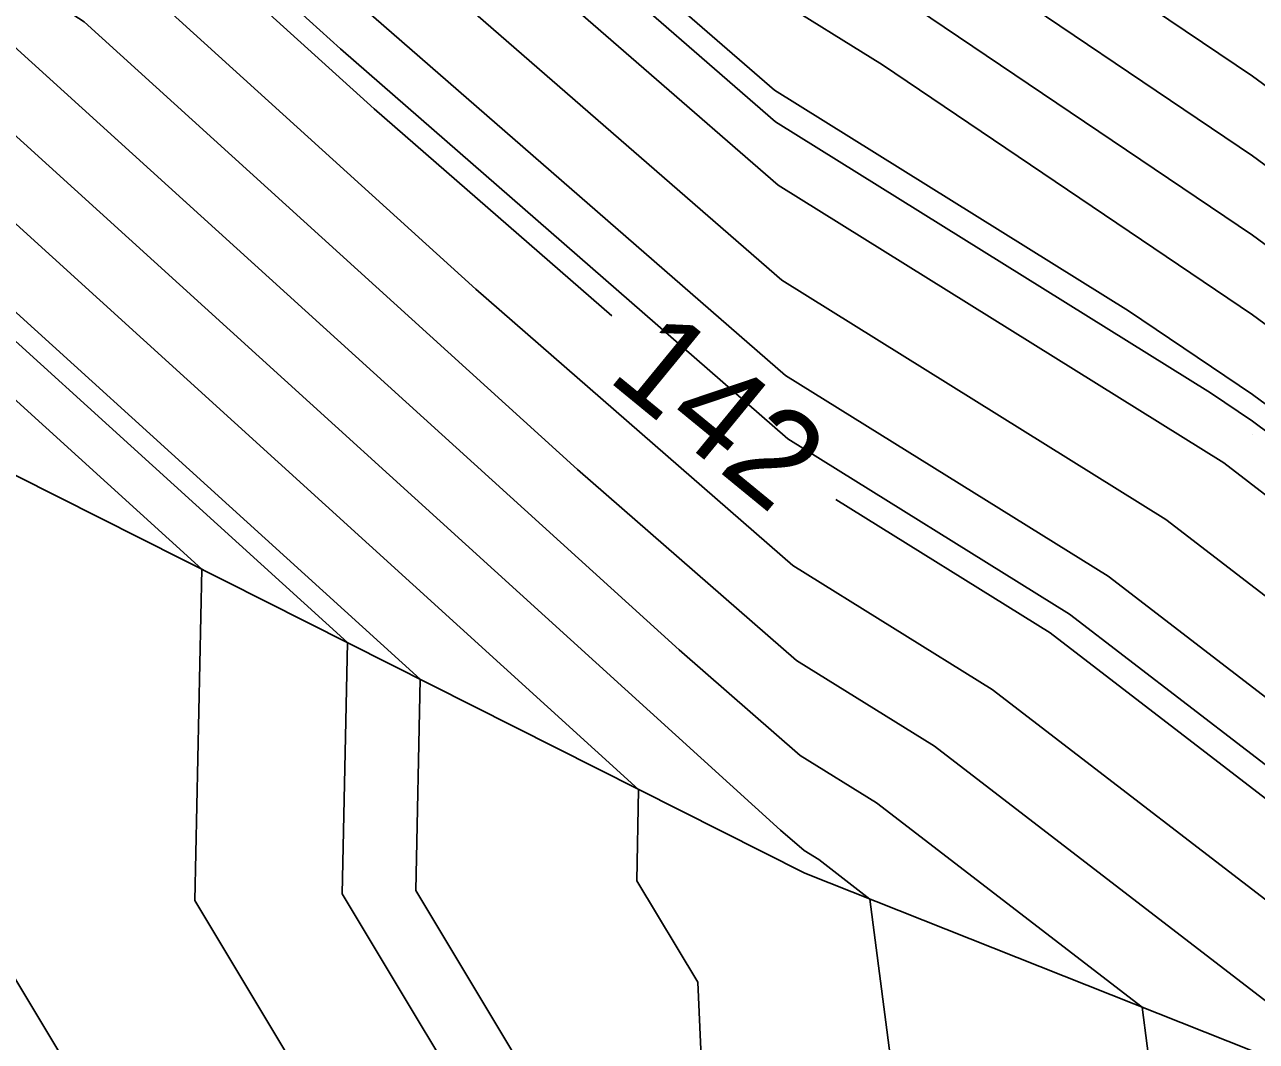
# Model space of a CAD drawing. Extents: x 2354170 to 2357230, y 866100 to 868290.
# Drawn here: x 2355834.59 to 2355860.06, y 867027.46 to 867048.49 of the extents above; entities that cross this region are included whole.
import ezdxf

# ---------------------------------------------------------------- set-up
doc = ezdxf.new("R2010")
doc.units = 0
for name, color, linetype in [('Default', 7, 'Continuous'), ('DTM Contours Major', 7, 'Continuous'), ('DTM Contours Minor', 7, 'Continuous'), ('Exist DTM QL2 LIDAR Elevation Point', 7, 'Continuous'), ('PH Exist DTM Breakline', 7, 'Continuous')]:
    doc.layers.add(name, color=color, linetype=linetype)

msp = doc.modelspace()

# ---------------------------------------------------------------- linework, layer by layer
at = {"layer": 'Default'}
for points in [[(2355785.806, 867115.471), (2355785.667, 867112.529), (2355785.35, 867110.167), (2355787.47, 867101.994), (2355787.343, 867100.101), (2355787.524, 867099.134), (2355789.981, 867093.79), (2355791.868, 867090.012), (2355795.955, 867084.037), (2355798.687, 867080.032), (2355799.735, 867078.784), (2355809.724, 867069.871), (2355809.919, 867069.624), (2355811.661, 867068.331), (2355819.981, 867062.322), (2355821.243, 867061.273), (2355823.31, 867060.011), (2355828.511, 867056.19), (2355838.715, 867049.569), (2355841.817, 867046.753), (2355846.733, 867042.468)], [(2355794.17, 867098.29), (2355797.454, 867092.538), (2355798.716, 867090.012), (2355799.981, 867088.163), (2355803.777, 867083.808), (2355808.133, 867080.011), (2355809.981, 867078.388), (2355814.572, 867075.421), (2355819.981, 867071.847), (2355822.554, 867070.011), (2355826.612, 867066.642), (2355829.981, 867064.584), (2355837.847, 867060.011), (2355839.981, 867058.603), (2355845.428, 867055.458), (2355849.981, 867052.321), (2355851.38, 867051.409), (2355853.729, 867050.011), (2355859.981, 867045.783), (2355867.835, 867040.011), (2355869.835, 867038.294), (2355871.682, 867037.18)], [(2355799.981, 867086.733), (2355803.111, 867083.142), (2355806.703, 867080.011), (2355809.981, 867077.132), (2355818.125, 867071.867), (2355819.981, 867070.641), (2355820.864, 867070.011), (2355825.845, 867065.875), (2355829.981, 867063.349), (2355835.722, 867060.011), (2355839.981, 867057.2), (2355844.539, 867054.569), (2355849.981, 867050.82), (2355850.471, 867050.501), (2355851.293, 867050.011), (2355859.981, 867044.136), (2355865.594, 867040.011), (2355869.682, 867036.501), (2355875.178, 867033.185), (2355883.911, 867028.258), (2355893.664, 867020.195), (2355897.318, 867017.025), (2355900.927, 867015.171)], [(2355798.42, 867086.155), (2355799.981, 867083.873), (2355801.779, 867081.81), (2355803.842, 867080.011), (2355809.981, 867074.619), (2355817.109, 867070.011), (2355819.981, 867067.937), (2355824.311, 867064.341), (2355829.981, 867060.878), (2355831.473, 867060.011), (2355839.981, 867054.396), (2355842.761, 867052.791), (2355846.796, 867050.011), (2355850.093, 867047.137), (2355857.417, 867042.575), (2355859.981, 867040.841), (2355861.111, 867040.011), (2355869.376, 867032.916), (2355873.315, 867030.538), (2355878.771, 867027.46)], [(2355799.981, 867085.303), (2355802.445, 867082.476), (2355805.273, 867080.011), (2355809.981, 867075.876), (2355819.052, 867070.011), (2355819.981, 867069.341), (2355825.078, 867065.108), (2355829.981, 867062.114), (2355833.597, 867060.011), (2355839.981, 867055.798), (2355843.65, 867053.68), (2355848.975, 867050.011), (2355850.017, 867049.104), (2355852.33, 867047.663), (2355859.981, 867042.489), (2355863.352, 867040.011), (2355869.529, 867034.708), (2355874.247, 867031.861), (2355881.744, 867027.632), (2355894.979, 867016.689), (2355896.907, 867015.017), (2355898.81, 867014.04), (2355901.152, 867011.437)], [(2355799.981, 867081.013), (2355800.447, 867080.478), (2355800.982, 867080.011), (2355809.981, 867072.107), (2355813.222, 867070.011), (2355819.981, 867065.129), (2355822.777, 867062.807), (2355827.356, 867060.011), (2355829.402, 867058.507), (2355835.334, 867054.658), (2355839.981, 867051.591), (2355840.983, 867051.013), (2355842.437, 867050.011), (2355850.246, 867043.205), (2355858.191, 867038.256), (2355862.81, 867034.704), (2355869.069, 867029.33), (2355871.453, 867027.891), (2355875.24, 867025.755), (2355885.843, 867016.989), (2355887.141, 867011.804), (2355887.744, 867006.029), (2355889.839, 867000.011), (2355884.617, 866995.375)], [(2355799.924, 867079.728), (2355803.081, 867076.911), (2355809.981, 867070.85), (2355811.278, 867070.011), (2355819.981, 867063.726), (2355822.01, 867062.04), (2355825.333, 867060.011), (2355828.957, 867057.349), (2355839.459, 867050.533), (2355839.981, 867050.189), (2355840.094, 867050.124), (2355840.257, 867050.011), (2355850.323, 867041.239), (2355856.994, 867037.083), (2355864.7, 867031.157), (2355868.916, 867027.537), (2355870.522, 867026.568), (2355873.073, 867025.129), (2355880.214, 867019.225), (2355882.201, 867011.288), (2355883.124, 867002.447), (2355883.972, 867000.011), (2355881.858, 866998.134), (2355882.572, 866990.01)], [(2355794.571, 867077.918), (2355798.601, 867073.119), (2355805.087, 867067.331), (2355808.802, 867062.631), (2355815.269, 867057.832), (2355819.15, 867054.408), (2355822.028, 867052.036), (2355825.837, 867049.238), (2355830.013, 867046.528), (2355842.768, 867034.95), (2355842.675, 867030.579), (2355845.593, 867025.72), (2355845.849, 867020.011), (2355845.535, 867015.565), (2355848.603, 867010.011), (2355849.591, 867001.464)], [(2355799.546, 867077.84), (2355808.951, 867069.447), (2355809.733, 867068.459), (2355816.716, 867063.276), (2355819.981, 867060.918), (2355820.476, 867060.507), (2355821.287, 867060.011), (2355828.065, 867055.031), (2355837.264, 867049.062), (2355843.918, 867043.022), (2355850.476, 867037.307), (2355854.601, 867034.737), (2355868.481, 867024.062), (2355868.61, 867023.951), (2355868.659, 867023.921), (2355868.737, 867023.877), (2355868.956, 867023.697), (2355872.321, 867010.255), (2355872.622, 867007.37), (2355874.177, 867000.011), (2355874.766, 866994.795)], [(2355799.357, 867076.896), (2355808.178, 867069.024), (2355809.547, 867067.293), (2355819.598, 867059.834), (2355819.913, 867059.555), (2355820.147, 867059.363), (2355827.62, 867053.873), (2355835.814, 867048.555), (2355846.02, 867039.291), (2355850.553, 867035.34), (2355853.404, 867033.565), (2355863.327, 867025.933), (2355863.728, 867022.836), (2355865.274, 867018.501), (2355867.371, 867010.011), (2355869.682, 867000.31), (2355869.722, 867000.011), (2355869.77, 866999.799), (2355869.982, 866998.221), (2355870.815, 866990.844)], [(2355798.979, 867075.007), (2355806.633, 867068.178), (2355809.174, 867064.962), (2355817.433, 867058.833), (2355819.532, 867056.982), (2355821.088, 867055.699), (2355826.728, 867051.555), (2355832.914, 867047.541), (2355850.223, 867031.829), (2355850.706, 867031.408), (2355851.01, 867031.219), (2355852.068, 867030.405), (2355853.326, 867020.698), (2355855.56, 867014.432), (2355857.705, 867010.011), (2355858.604, 867001.388), (2355858.744, 867000.011), (2355859.981, 866993.249)], [(2355798.79, 867074.063), (2355805.86, 867067.754), (2355808.988, 867063.797), (2355816.351, 867058.333), (2355819.341, 867055.695), (2355821.558, 867053.868), (2355826.282, 867050.397), (2355831.464, 867047.035), (2355847.285, 867032.672), (2355847.245, 867030.783), (2355848.507, 867028.683), (2355848.894, 867020.011), (2355848.812, 867018.841), (2355849.981, 867016.724), (2355853.238, 867010.011), (2355853.617, 867006.375), (2355854.265, 867000.011), (2355855.224, 866994.768)], [(2355798.412, 867072.175), (2355804.314, 867066.908), (2355808.616, 867061.466), (2355814.186, 867057.332), (2355818.959, 867053.121), (2355822.498, 867050.205), (2355825.391, 867048.08), (2355828.563, 867046.021), (2355838.25, 867037.228), (2355838.104, 867030.374), (2355842.68, 867022.756), (2355842.803, 867020.011), (2355842.258, 867012.288), (2355843.516, 867010.011), (2355843.978, 867006.013), (2355844.917, 867000.011), (2355845.34, 866994.651)], [(2355798.223, 867071.231), (2355803.541, 867066.484), (2355808.43, 867060.3), (2355813.104, 867056.831), (2355818.768, 867051.834), (2355822.968, 867048.373), (2355824.945, 867046.921), (2355827.113, 867045.514), (2355833.733, 867039.505), (2355833.534, 867030.17), (2355839.117, 867020.875), (2355839.693, 867020.011), (2355839.623, 867019.652), (2355838.645, 867010.011), (2355839.981, 867000.547), (2355840.065, 867000.011), (2355840.072, 866999.919), (2355839.981, 866999.764), (2355839.067, 866999.097), (2355829.981, 866991.241)], [(2355829.981, 867065.819), (2355839.972, 867060.011), (2355839.981, 867060.005), (2355846.318, 867056.348), (2355849.981, 867053.823), (2355852.289, 867052.318), (2355856.165, 867050.011), (2355859.981, 867047.43), (2355869.718, 867040.275), (2355869.982, 867040.086), (2355870.027, 867040.056), (2355870.114, 867040.011), (2355877.04, 867035.831), (2355888.247, 867029.51), (2355891.034, 867027.206), (2355898.142, 867021.039), (2355905.162, 867017.434)], [(2355831.21, 867058.782), (2355839.981, 867052.993), (2355841.872, 867051.902), (2355844.616, 867050.011), (2355850.17, 867045.171), (2355859.388, 867039.429), (2355860.919, 867038.252), (2355869.222, 867031.123), (2355872.384, 867029.215), (2355877.408, 867026.381), (2355891.472, 867014.753), (2355892.081, 867012.32), (2355892.364, 867009.611), (2355893.374, 867006.709), (2355894.617, 867000.011), (2355893.816, 866996.176), (2355889.982, 866994.929)], [(2355834.733, 867047.714), (2355848.121, 867035.56), (2355850.629, 867033.374), (2355852.207, 867032.392), (2355857.697, 867028.169), (2355858.527, 867021.767), (2355861.723, 867012.804), (2355862.413, 867010.011), (2355863.173, 867006.819), (2355864.071, 867000.011), (2355865.179, 866995.209), (2355865.875, 866990.01), (2355867.298, 866982.693), (2355859.981, 866984.36), (2355857.797, 866982.195), (2355857.411, 866980.01), (2355857.872, 866972.12), (2355857.31, 866970.01), (2355857.212, 866969.73)], [(2355851.364, 867038.672), (2355855.797, 867035.91), (2355866.59, 867027.609), (2355868.763, 867025.744), (2355869.59, 867025.245), (2355870.905, 867024.503), (2355874.585, 867021.461), (2355877.261, 867010.771), (2355878.198, 867001.794), (2355878.575, 867000.011), (2355878.718, 866998.747), (2355879.982, 866990.857), (2355880.056, 866990.01), (2355880.119, 866989.873), (2355880.972, 866980.01), (2355880.904, 866979.088), (2355880.49, 866970.01), (2355880.38, 866969.612), (2355879.982, 866969.013), (2355873.615, 866960.01), (2355870.044, 866954.171)]]:
    msp.add_lwpolyline(points, dxfattribs=at)
at = {"layer": 'DTM Contours Major'}
msp.add_lwpolyline([(2355787.086, 867088.024), (2355787.282, 867087.612), (2355792.385, 867080.132), (2355798.538, 867072.804), (2355804.829, 867067.19), (2355808.74, 867062.243), (2355814.908, 867057.665), (2355819.086, 867053.979), (2355822.185, 867051.426), (2355825.688, 867048.852), (2355829.53, 867046.359), (2355841.262, 867035.709), (2355841.151, 867030.51), (2355844.622, 867024.732), (2355844.833, 867020.011), (2355844.443, 867014.472), (2355845.373, 867012.789)], dxfattribs=at)
at = {"layer": 'DTM Contours Minor'}
for points in [[(2355799.798, 867079.099), (2355809.971, 867070.021), (2355809.981, 867070.013), (2355809.983, 867070.011), (2355819.981, 867062.79), (2355821.499, 867061.529), (2355823.984, 867060.011), (2355828.66, 867056.576), (2355839.198, 867049.737), (2355841.116, 867047.996), (2355850.374, 867039.928), (2355856.196, 867036.301), (2355865.96, 867028.792), (2355868.814, 867026.342), (2355869.901, 867025.686), (2355871.628, 867024.712), (2355876.461, 867020.715), (2355878.908, 867010.944), (2355880.044, 867000.059), (2355880.06, 867000.011), (2355880.019, 866999.973), (2355880.895, 866990.01), (2355881.667, 866988.325), (2355882.293, 866981.088)], [(2355799.168, 867075.952), (2355807.405, 867068.601), (2355809.36, 867066.128), (2355818.515, 867059.334), (2355819.722, 867058.269), (2355820.618, 867057.531), (2355827.174, 867052.714), (2355834.364, 867048.048), (2355848.121, 867035.56), (2355850.629, 867033.374), (2355852.207, 867032.392), (2355857.697, 867028.169), (2355858.527, 867021.767), (2355861.723, 867012.804), (2355862.413, 867010.011), (2355863.173, 867006.819), (2355864.071, 867000.011), (2355865.179, 866995.209)], [(2355830.764, 867060.011), (2355839.981, 867053.928), (2355842.465, 867052.495), (2355846.069, 867050.011), (2355850.119, 867046.482), (2355859.113, 867040.879), (2355859.981, 867040.292), (2355860.364, 867040.011), (2355869.325, 867032.318), (2355873.005, 867030.097), (2355878.853, 867026.798), (2355895.225, 867013.262), (2355895.375, 867012.665), (2355895.444, 867011.999), (2355895.692, 867011.286), (2355897.784, 867000.011), (2355896.435, 866993.557)], [(2355847.092, 867054.313), (2355849.981, 867052.321), (2355851.38, 867051.409), (2355853.729, 867050.011), (2355859.981, 867045.783), (2355867.835, 867040.011), (2355869.835, 867038.294), (2355876.109, 867034.508), (2355886.079, 867028.884), (2355892.349, 867023.7), (2355897.73, 867019.032), (2355903.045, 867016.303)]]:
    msp.add_lwpolyline(points, dxfattribs=at)
at = {"layer": 'Exist DTM QL2 LIDAR Elevation Point'}
msp.add_line((2355859.981, 867040.011), (2355859.981, 867040.011), dxfattribs=at)
at = {"layer": 'PH Exist DTM Breakline'}
msp.add_lwpolyline([(2355907.258, 867009.698), (2355896.447, 867012.777), (2355850.724, 867030.939), (2355818.108, 867047.383)], dxfattribs=at)

# ---------------------------------------------------------------- texts
at = {"layer": 'Default'}
msp.add_text('142', height=2, rotation=320.6574, dxfattribs=at).set_placement((2355846.601, 867041.167))

doc.saveas('drawing.dxf')
